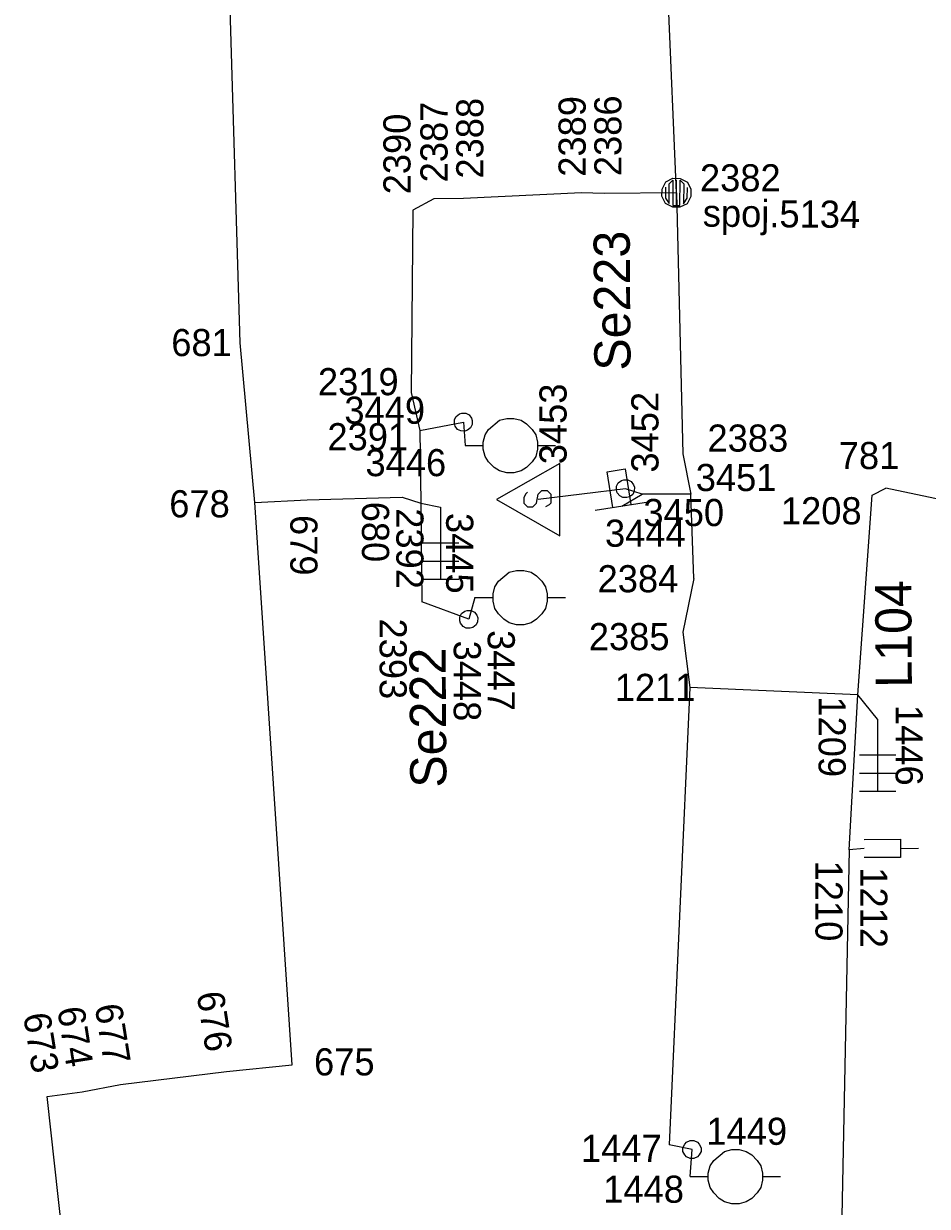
# Model space of a CAD drawing. Extents: x -535557 to -534097, y -1142175 to -1136716.
# Drawn here: x -534484.01 to -534459.04, y -1140880.37 to -1140847.67 of the extents above; entities that cross this region are included whole.
import ezdxf

# ---------------------------------------------------------------- set-up
doc = ezdxf.new("R2010")
doc.units = 0
doc.layers.add('Default', color=7, linetype='Continuous')
doc.layers.add('SS_SZDC', color=7, linetype='Continuous')

# ---------------------------------------------------------------- blocks, each defined once
blk = doc.blocks.new('POINT_DISPLAY')
at = {"layer": 'Default'}
blk.add_line((0, 0), (0, 0), dxfattribs=at)

msp = doc.modelspace()

# ---------------------------------------------------------------- linework, layer by layer
at = {"layer": 'SS_SZDC'}
for p, q in [((-534478.029, -1140856.5), (-534478.52, -1140840.04)), ((-534465.97, -1140852.35), (-534466.35, -1140843.29)), ((-534466.37, -1140852.446), (-534466.369, -1140852.246)), ((-534466.369, -1140852.246), (-534466.267, -1140852.047)), ((-534466.268, -1140852.197), (-534466.271, -1140852.497)), ((-534466.267, -1140852.047), (-534466.066, -1140851.949)), ((-534466.172, -1140852.648), (-534466.167, -1140852.098)), ((-534466.167, -1140852.098), (-534466.066, -1140851.999)), ((-534466.066, -1140851.999), (-534466.073, -1140852.699)), ((-534466.066, -1140851.949), (-534465.866, -1140851.95)), ((-534465.973, -1140852.699), (-534465.966, -1140852)), ((-534465.873, -1140852.7), (-534465.866, -1140852)), ((-534465.866, -1140851.95), (-534465.667, -1140852.052)), ((-534465.866, -1140852), (-534465.767, -1140852.101)), ((-534465.767, -1140852.101), (-534465.772, -1140852.651)), ((-534465.671, -1140852.502), (-534465.668, -1140852.202)), ((-534465.667, -1140852.052), (-534465.569, -1140852.253)), ((-534465.569, -1140852.253), (-534465.57, -1140852.453)), ((-534472.68, -1140852.52), (-534473.26, -1140852.829)), ((-534471.859, -1140852.51), (-534472.68, -1140852.52)), ((-534468.59, -1140852.35), (-534471.859, -1140852.51)), ((-534467.97, -1140852.37), (-534468.59, -1140852.35)), ((-534465.97, -1140852.35), (-534467.97, -1140852.37)), ((-534466.272, -1140852.647), (-534466.37, -1140852.446)), ((-534466.271, -1140852.497), (-534466.172, -1140852.648)), ((-534465.97, -1140852.35), (-534465.789, -1140859.569)), ((-534465.772, -1140852.651), (-534465.671, -1140852.502)), ((-534465.57, -1140852.453), (-534465.672, -1140852.652)), ((-534473.26, -1140852.829), (-534473.3, -1140857.87)), ((-534466.073, -1140852.749), (-534466.272, -1140852.647)), ((-534466.073, -1140852.699), (-534465.873, -1140852.7)), ((-534465.873, -1140852.75), (-534466.073, -1140852.749)), ((-534465.672, -1140852.652), (-534465.873, -1140852.75)), ((-534477.619, -1140860.909), (-534478.029, -1140856.5)), ((-534473.3, -1140857.87), (-534473.06, -1140858.92)), ((-534472.06, -1140858.531), (-534471.97, -1140858.465)), ((-534471.97, -1140858.465), (-534471.902, -1140858.443)), ((-534471.902, -1140858.443), (-534471.791, -1140858.444)), ((-534471.791, -1140858.444), (-534471.701, -1140858.489)), ((-534473.06, -1140858.92), (-534471.859, -1140858.69)), ((-534472.106, -1140858.732), (-534472.105, -1140858.621)), ((-534472.084, -1140858.8), (-534472.106, -1140858.732)), ((-534472.105, -1140858.621), (-534472.06, -1140858.531)), ((-534472.018, -1140858.89), (-534472.084, -1140858.8)), ((-534471.859, -1140858.69), (-534471.81, -1140859.34)), ((-534471.701, -1140858.489), (-534471.635, -1140858.579)), ((-534471.614, -1140858.758), (-534471.659, -1140858.848)), ((-534471.635, -1140858.579), (-534471.613, -1140858.647)), ((-534471.613, -1140858.647), (-534471.614, -1140858.758)), ((-534471.16, -1140858.89), (-534470.86, -1140858.64)), ((-534470.86, -1140858.64), (-534470.66, -1140858.59)), ((-534470.66, -1140858.59), (-534470.46, -1140858.59)), ((-534470.46, -1140858.59), (-534470.26, -1140858.64)), ((-534470.26, -1140858.64), (-534470.11, -1140858.74)), ((-534470.11, -1140858.74), (-534469.96, -1140858.89)), ((-534473.06, -1140858.92), (-534473.039, -1140860.93)), ((-534471.928, -1140858.935), (-534472.018, -1140858.89)), ((-534471.817, -1140858.936), (-534471.928, -1140858.935)), ((-534471.749, -1140858.914), (-534471.817, -1140858.936)), ((-534471.659, -1140858.848), (-534471.749, -1140858.914)), ((-534471.31, -1140859.24), (-534471.26, -1140859.04)), ((-534471.26, -1140859.04), (-534471.16, -1140858.89)), ((-534469.96, -1140858.89), (-534469.86, -1140859.04)), ((-534469.86, -1140859.04), (-534469.81, -1140859.24)), ((-534471.81, -1140859.34), (-534471.31, -1140859.34)), ((-534471.31, -1140859.34), (-534471.31, -1140859.24)), ((-534471.31, -1140859.44), (-534471.31, -1140859.34)), ((-534471.26, -1140859.64), (-534471.31, -1140859.44)), ((-534469.81, -1140859.44), (-534469.86, -1140859.64)), ((-534469.81, -1140859.24), (-534469.81, -1140859.44)), ((-534469.81, -1140859.34), (-534469.31, -1140859.34)), ((-534471.16, -1140859.79), (-534471.26, -1140859.64)), ((-534469.86, -1140859.64), (-534469.96, -1140859.79)), ((-534465.789, -1140859.569), (-534465.569, -1140860.68)), ((-534471.01, -1140859.94), (-534471.16, -1140859.79)), ((-534470.86, -1140860.04), (-534471.01, -1140859.94)), ((-534469.189, -1140859.829), (-534470.939, -1140860.829)), ((-534470.66, -1140860.09), (-534470.86, -1140860.04)), ((-534470.46, -1140860.09), (-534470.66, -1140860.09)), ((-534470.26, -1140860.04), (-534470.46, -1140860.09)), ((-534470.11, -1140859.94), (-534470.26, -1140860.04)), ((-534469.96, -1140859.79), (-534470.11, -1140859.94)), ((-534469.189, -1140861.829), (-534469.189, -1140859.829)), ((-534467.883, -1140860.061), (-534467.389, -1140859.983)), ((-534467.726, -1140861.049), (-534467.883, -1140860.061)), ((-534467.389, -1140859.983), (-534467.233, -1140860.97)), ((-534467.625, -1140860.461), (-534467.58, -1140860.371)), ((-534467.58, -1140860.371), (-534467.49, -1140860.305)), ((-534467.49, -1140860.305), (-534467.422, -1140860.283)), ((-534467.422, -1140860.283), (-534467.311, -1140860.284)), ((-534467.311, -1140860.284), (-534467.221, -1140860.329)), ((-534467.221, -1140860.329), (-534467.155, -1140860.419)), ((-534467.155, -1140860.419), (-534467.133, -1140860.487)), ((-534476.18, -1140860.84), (-534473.55, -1140860.76)), ((-534473.55, -1140860.76), (-534473.039, -1140860.93)), ((-534470.139, -1140860.679), (-534470.189, -1140860.779)), ((-534470.089, -1140860.629), (-534470.139, -1140860.679)), ((-534469.839, -1140860.929), (-534469.789, -1140860.679)), ((-534467.38, -1140860.53), (-534469.789, -1140860.829)), ((-534469.789, -1140860.679), (-534469.689, -1140860.579)), ((-534469.689, -1140860.579), (-534469.539, -1140860.579)), ((-534469.539, -1140860.579), (-534469.439, -1140860.679)), ((-534469.439, -1140860.679), (-534469.439, -1140860.929)), ((-534467.626, -1140860.572), (-534467.625, -1140860.461)), ((-534467.604, -1140860.64), (-534467.626, -1140860.572)), ((-534467.538, -1140860.73), (-534467.604, -1140860.64)), ((-534467.448, -1140860.775), (-534467.538, -1140860.73)), ((-534467.479, -1140861.01), (-534466.92, -1140860.68)), ((-534466.92, -1140860.68), (-534467.38, -1140860.53)), ((-534467.269, -1140860.754), (-534467.337, -1140860.776)), ((-534467.179, -1140860.688), (-534467.269, -1140860.754)), ((-534467.134, -1140860.598), (-534467.179, -1140860.688)), ((-534467.133, -1140860.487), (-534467.134, -1140860.598)), ((-534465.569, -1140860.68), (-534466.92, -1140860.68)), ((-534465.489, -1140863.01), (-534465.569, -1140860.68)), ((-534460.96, -1140866.229), (-534460.56, -1140860.709)), ((-534460.56, -1140860.709), (-534460.18, -1140860.52)), ((-534455.449, -1140861.52), (-534460.18, -1140860.52)), ((-534477.619, -1140860.909), (-534476.18, -1140860.84)), ((-534476.59, -1140876.459), (-534477.619, -1140860.909)), ((-534473.039, -1140860.93), (-534473.01, -1140863.659)), ((-534473.039, -1140860.93), (-534472.489, -1140861.04)), ((-534472.489, -1140861.04), (-534472.489, -1140863.04)), ((-534470.939, -1140860.829), (-534469.189, -1140861.829)), ((-534470.189, -1140860.779), (-534470.189, -1140860.929)), ((-534470.189, -1140860.929), (-534470.089, -1140861.029)), ((-534470.089, -1140861.029), (-534469.939, -1140861.029)), ((-534469.939, -1140861.029), (-534469.839, -1140860.929)), ((-534469.489, -1140860.979), (-534469.589, -1140861.029)), ((-534469.439, -1140860.929), (-534469.489, -1140860.979)), ((-534468.22, -1140861.127), (-534466.739, -1140860.892)), ((-534467.337, -1140860.776), (-534467.448, -1140860.775)), ((-534471.989, -1140862.04), (-534472.989, -1140862.04)), ((-534471.989, -1140862.54), (-534472.989, -1140862.54)), ((-534471.989, -1140863.04), (-534472.989, -1140863.04)), ((-534470.889, -1140863.09), (-534470.589, -1140862.84)), ((-534470.589, -1140862.84), (-534470.389, -1140862.79)), ((-534470.389, -1140862.79), (-534470.189, -1140862.79)), ((-534470.189, -1140862.79), (-534469.989, -1140862.84)), ((-534469.989, -1140862.84), (-534469.839, -1140862.94)), ((-534469.839, -1140862.94), (-534469.689, -1140863.09)), ((-534465.489, -1140863.01), (-534465.789, -1140864.5)), ((-534471.039, -1140863.44), (-534470.989, -1140863.24)), ((-534470.989, -1140863.24), (-534470.889, -1140863.09)), ((-534469.689, -1140863.09), (-534469.589, -1140863.24)), ((-534469.589, -1140863.24), (-534469.539, -1140863.44)), ((-534471.71, -1140864.139), (-534473.01, -1140863.659)), ((-534471.539, -1140863.54), (-534471.71, -1140864.139)), ((-534471.539, -1140863.54), (-534471.039, -1140863.54)), ((-534471.039, -1140863.54), (-534471.039, -1140863.44)), ((-534471.039, -1140863.64), (-534471.039, -1140863.54)), ((-534470.989, -1140863.84), (-534471.039, -1140863.64)), ((-534469.539, -1140863.64), (-534469.589, -1140863.84)), ((-534469.539, -1140863.44), (-534469.539, -1140863.64)), ((-534469.539, -1140863.54), (-534469.039, -1140863.54)), ((-534471.955, -1140864.071), (-534471.91, -1140863.981)), ((-534471.91, -1140863.981), (-534471.82, -1140863.915)), ((-534471.82, -1140863.915), (-534471.752, -1140863.893)), ((-534471.752, -1140863.893), (-534471.641, -1140863.894)), ((-534471.641, -1140863.894), (-534471.551, -1140863.939)), ((-534471.551, -1140863.939), (-534471.485, -1140864.029)), ((-534471.485, -1140864.029), (-534471.463, -1140864.097)), ((-534470.889, -1140863.99), (-534470.989, -1140863.84)), ((-534470.739, -1140864.14), (-534470.889, -1140863.99)), ((-534469.689, -1140863.99), (-534469.839, -1140864.14)), ((-534469.589, -1140863.84), (-534469.689, -1140863.99)), ((-534471.956, -1140864.182), (-534471.955, -1140864.071)), ((-534471.934, -1140864.25), (-534471.956, -1140864.182)), ((-534471.868, -1140864.34), (-534471.934, -1140864.25)), ((-534471.778, -1140864.385), (-534471.868, -1140864.34)), ((-534471.599, -1140864.364), (-534471.667, -1140864.386)), ((-534471.509, -1140864.298), (-534471.599, -1140864.364)), ((-534471.464, -1140864.208), (-534471.509, -1140864.298)), ((-534471.463, -1140864.097), (-534471.464, -1140864.208)), ((-534470.589, -1140864.24), (-534470.739, -1140864.14)), ((-534470.389, -1140864.29), (-534470.589, -1140864.24)), ((-534470.189, -1140864.29), (-534470.389, -1140864.29)), ((-534469.989, -1140864.24), (-534470.189, -1140864.29)), ((-534469.839, -1140864.14), (-534469.989, -1140864.24)), ((-534471.667, -1140864.386), (-534471.778, -1140864.385)), ((-534465.789, -1140864.5), (-534465.6, -1140866.03)), ((-534465.6, -1140866.03), (-534466.17, -1140878.67)), ((-534460.96, -1140866.229), (-534465.6, -1140866.03)), ((-534461.199, -1140870.51), (-534460.96, -1140866.229)), ((-534460.409, -1140866.899), (-534460.96, -1140866.229)), ((-534460.409, -1140866.899), (-534460.409, -1140868.899)), ((-534459.909, -1140867.899), (-534460.909, -1140867.899)), ((-534459.909, -1140868.399), (-534460.909, -1140868.399)), ((-534459.909, -1140868.899), (-534460.909, -1140868.899)), ((-534460.781, -1140870.23), (-534459.781, -1140870.223)), ((-534459.781, -1140870.223), (-534459.778, -1140870.723)), ((-534461.199, -1140870.51), (-534461.449, -1140883.18)), ((-534460.779, -1140870.479), (-534461.199, -1140870.51)), ((-534459.78, -1140870.473), (-534459.28, -1140870.47)), ((-534459.778, -1140870.723), (-534460.778, -1140870.729)), ((-534478.409, -1140876.639), (-534476.59, -1140876.459)), ((-534481.34, -1140877), (-534478.409, -1140876.639)), ((-534482.399, -1140877.2), (-534481.34, -1140877)), ((-534483.359, -1140877.329), (-534482.399, -1140877.2)), ((-534482.579, -1140884.5), (-534483.359, -1140877.329)), ((-534465.539, -1140878.799), (-534466.17, -1140878.67)), ((-534465.789, -1140878.749), (-534465.739, -1140878.649)), ((-534465.789, -1140878.849), (-534465.789, -1140878.749)), ((-534465.739, -1140878.649), (-534465.689, -1140878.599)), ((-534465.689, -1140878.599), (-534465.589, -1140878.549)), ((-534465.589, -1140878.549), (-534465.489, -1140878.549)), ((-534465.489, -1140878.549), (-534465.389, -1140878.599)), ((-534465.389, -1140878.599), (-534465.339, -1140878.649)), ((-534465.339, -1140878.649), (-534465.289, -1140878.749)), ((-534465.289, -1140878.749), (-534465.289, -1140878.849)), ((-534465.739, -1140878.949), (-534465.789, -1140878.849)), ((-534465.689, -1140878.999), (-534465.739, -1140878.949)), ((-534465.589, -1140879.049), (-534465.689, -1140878.999)), ((-534465.59, -1140879.549), (-534465.539, -1140878.799)), ((-534465.489, -1140879.049), (-534465.589, -1140879.049)), ((-534465.389, -1140878.999), (-534465.489, -1140879.049)), ((-534465.339, -1140878.949), (-534465.389, -1140878.999)), ((-534465.289, -1140878.849), (-534465.339, -1140878.949)), ((-534464.94, -1140879.099), (-534464.64, -1140878.849)), ((-534464.64, -1140878.849), (-534464.44, -1140878.799)), ((-534464.44, -1140878.799), (-534464.24, -1140878.799)), ((-534464.24, -1140878.799), (-534464.04, -1140878.849)), ((-534464.04, -1140878.849), (-534463.89, -1140878.949)), ((-534463.89, -1140878.949), (-534463.74, -1140879.099)), ((-534465.09, -1140879.449), (-534465.04, -1140879.249)), ((-534465.04, -1140879.249), (-534464.94, -1140879.099)), ((-534463.74, -1140879.099), (-534463.64, -1140879.249)), ((-534463.64, -1140879.249), (-534463.59, -1140879.449)), ((-534465.59, -1140879.549), (-534465.09, -1140879.549)), ((-534465.09, -1140879.549), (-534465.09, -1140879.449)), ((-534465.09, -1140879.649), (-534465.09, -1140879.549)), ((-534465.04, -1140879.849), (-534465.09, -1140879.649)), ((-534463.59, -1140879.649), (-534463.64, -1140879.849)), ((-534463.59, -1140879.449), (-534463.59, -1140879.649)), ((-534463.59, -1140879.549), (-534463.09, -1140879.549)), ((-534464.94, -1140879.999), (-534465.04, -1140879.849)), ((-534464.79, -1140880.149), (-534464.94, -1140879.999)), ((-534463.74, -1140879.999), (-534463.89, -1140880.149)), ((-534463.64, -1140879.849), (-534463.74, -1140879.999)), ((-534464.64, -1140880.249), (-534464.79, -1140880.149)), ((-534464.44, -1140880.299), (-534464.64, -1140880.249)), ((-534464.24, -1140880.299), (-534464.44, -1140880.299)), ((-534464.04, -1140880.249), (-534464.24, -1140880.299)), ((-534463.89, -1140880.149), (-534464.04, -1140880.249))]:
    msp.add_line(p, q, dxfattribs=at)

# ---------------------------------------------------------------- block references
for p in [(-534472.68, -1140852.52), (-534471.859, -1140852.51), (-534468.59, -1140852.35), (-534467.97, -1140852.37), (-534465.97, -1140852.35), (-534473.26, -1140852.829), (-534478.029, -1140856.5), (-534473.3, -1140857.87), (-534471.859, -1140858.69), (-534471.859, -1140858.69), (-534473.06, -1140858.92), (-534471.81, -1140859.34), (-534465.789, -1140859.569), (-534473.55, -1140860.76), (-534467.38, -1140860.53), (-534467.38, -1140860.53), (-534466.92, -1140860.68), (-534465.569, -1140860.68), (-534460.56, -1140860.709), (-534460.18, -1140860.52), (-534477.619, -1140860.909), (-534476.18, -1140860.84), (-534473.039, -1140860.93), (-534472.489, -1140861.04), (-534469.789, -1140860.829), (-534467.479, -1140861.01), (-534465.489, -1140863.01), (-534473.01, -1140863.659), (-534471.539, -1140863.54), (-534471.71, -1140864.139), (-534471.71, -1140864.139), (-534465.789, -1140864.5), (-534465.6, -1140866.03), (-534460.96, -1140866.229), (-534460.409, -1140866.899), (-534461.199, -1140870.51), (-534460.779, -1140870.479), (-534476.59, -1140876.459), (-534478.409, -1140876.639), (-534481.34, -1140877), (-534483.359, -1140877.329), (-534482.399, -1140877.2), (-534466.17, -1140878.67), (-534465.539, -1140878.799), (-534465.539, -1140878.799), (-534465.59, -1140879.549)]:
    msp.add_blockref('POINT_DISPLAY', p, dxfattribs=at)

# ---------------------------------------------------------------- texts
for s, height, rotation, p in [('2387', 0.75, 90, (-534472.296, -1140852.062)), ('2388', 0.75, 90, (-534471.307, -1140851.958)), ('2389', 0.75, 90, (-534468.479, -1140851.906)), ('2386', 0.75, 90, (-534467.49, -1140851.889)), ('2390', 0.75, 90, (-534473.32, -1140852.392)), ('spoj.5134', 0.75, 359.4757, (-534465.245, -1140853.284)), ('Se223', 1, 90.3757, (-534467.237, -1140857.263)), ('3453', 0.75, 90, (-534469.006, -1140859.855)), ('3452', 0.75, 90, (-534466.466, -1140860.085)), ('680', 0.75, 270, (-534474.661, -1140860.889)), ('679', 0.75, 270, (-534476.642, -1140861.257)), ('2392', 0.75, 270, (-534473.712, -1140861.07)), ('3445', 0.75, 270, (-534472.335, -1140861.2)), ('L104', 1, 90.3756, (-534459.462, -1140866.03)), ('2393', 0.75, 270, (-534474.175, -1140864.118)), ('3447', 0.75, 270, (-534471.187, -1140864.439)), ('Se222', 1, 90.3757, (-534472.326, -1140868.791)), ('3448', 0.75, 270, (-534472.126, -1140864.729)), ('1209', 0.75, 270, (-534462.042, -1140866.272)), ('1446', 0.75, 270, (-534459.912, -1140866.509)), ('1210', 0.75, 270, (-534462.129, -1140870.812)), ('1212', 0.75, 270, (-534460.89, -1140870.996)), ('676', 0.75, 279, (-534479.235, -1140874.484)), ('677', 0.75, 279, (-534482.051, -1140874.824)), ('673', 0.75, 279, (-534484.029, -1140875.073)), ('674', 0.75, 279, (-534483.086, -1140874.903))]:
    msp.add_text(s, height=height, rotation=rotation, dxfattribs=at).set_placement(p)
for s, p in [('2382', (-534465.32, -1140852.311)), ('681', (-534479.932, -1140856.865)), ('2319', (-534475.879, -1140857.946)), ('3449', (-534475.149, -1140858.735)), ('2391', (-534475.616, -1140859.468)), ('2383', (-534465.112, -1140859.506)), ('3446', (-534474.566, -1140860.184)), ('781', (-534461.484, -1140859.988)), ('3451', (-534465.436, -1140860.595)), ('678', (-534479.988, -1140861.322)), ('1208', (-534463.083, -1140861.515)), ('3450', (-534466.884, -1140861.564)), ('3444', (-534467.945, -1140862.135)), ('2384', (-534468.15, -1140863.394)), ('2385', (-534468.392, -1140864.994)), ('1211', (-534467.674, -1140866.398)), ('675', (-534475.987, -1140876.75)), ('1449', (-534465.143, -1140878.669)), ('1447', (-534468.608, -1140879.141)), ('1448', (-534467.993, -1140880.271))]:
    msp.add_text(s, height=0.75, dxfattribs=at).set_placement(p)

doc.saveas('drawing.dxf')
